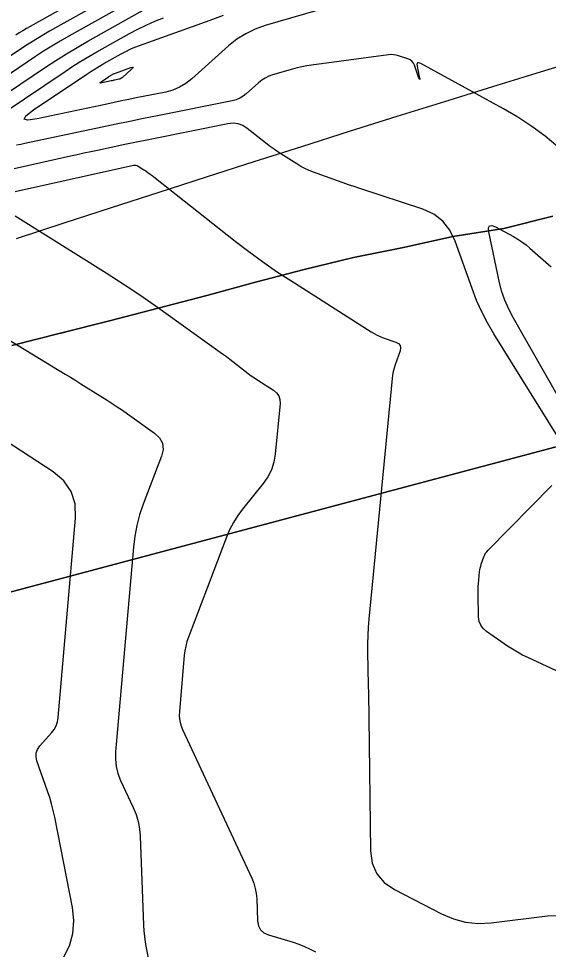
# Model space of a CAD drawing. Extents: x 1354696 to 1366163, y 660729 to 670380.
# Drawn here: x 1361263.4 to 1361316.8, y 664563.1 to 664656.9 of the extents above; entities that cross this region are included whole.
import ezdxf

# ---------------------------------------------------------------- set-up
doc = ezdxf.new("R2010")
doc.units = 0
for name, color, linetype in [('R_Contours', 7, 'Continuous'), ('R_Erosion', 7, 'Continuous'), ('R_Fin Surface', 7, 'Continuous')]:
    doc.layers.add(name, color=color, linetype=linetype)

msp = doc.modelspace()

# ---------------------------------------------------------------- linework, layer by layer
at = {"layer": 'R_Contours'}
for points in [[(1361282.265, 664666.029), (1361264.542, 664656.083), (1361264.17, 664655.869), (1361263.802, 664655.648), (1361263.439, 664655.42), (1361263.081, 664655.184)], [(1361280.234, 664663.305), (1361266.484, 664655.589), (1361265.871, 664655.237), (1361265.266, 664654.873), (1361264.669, 664654.497), (1361264.078, 664654.11), (1361261.732, 664652.534)], [(1361278.202, 664660.581), (1361268.426, 664655.095), (1361267.573, 664654.605), (1361266.73, 664654.098), (1361265.898, 664653.575), (1361265.076, 664653.035), (1361261.809, 664650.84)], [(1361260.988, 664648.543), (1361266.074, 664651.96), (1361267.128, 664652.652), (1361268.194, 664653.323), (1361269.275, 664653.973), (1361270.368, 664654.601), (1361276.171, 664657.858)], [(1361294.87, 664658.078), (1361288.254, 664656.161), (1361287.242, 664655.807), (1361286.288, 664655.347), (1361285.392, 664654.782), (1361284.555, 664654.111), (1361280.838, 664650.785), (1361280.25, 664650.322), (1361279.617, 664649.95), (1361278.939, 664649.666), (1361278.216, 664649.472), (1361275.235, 664648.876), (1361274.49, 664648.725), (1361273.746, 664648.573), (1361273.002, 664648.419), (1361272.258, 664648.264), (1361265.24, 664646.784), (1361264.302, 664646.646), (1361263.927, 664646.746), (1361264.116, 664647.084), (1361264.87, 664647.661), (1361270.246, 664651.272), (1361270.668, 664651.549), (1361271.095, 664651.818), (1361271.528, 664652.078), (1361271.966, 664652.33), (1361273.729, 664653.319), (1361274.174, 664653.557), (1361274.628, 664653.775), (1361275.09, 664653.974), (1361275.562, 664654.154), (1361282.713, 664656.711), (1361284.055, 664657.213)], [(1361259.848, 664646.032), (1361268.06, 664651.549), (1361268.848, 664652.067), (1361269.646, 664652.569), (1361270.454, 664653.054), (1361271.272, 664653.524), (1361274.563, 664655.371), (1361275.394, 664655.815), (1361276.241, 664656.223), (1361277.105, 664656.594), (1361277.985, 664656.93)], [(1361317.776, 664643.941), (1361316.486, 664645.011), (1361315.142, 664646.005), (1361313.746, 664646.924), (1361312.298, 664647.768), (1361303.931, 664652.344), (1361303.728, 664652.426), (1361303.599, 664652.407), (1361303.545, 664652.289), (1361303.565, 664652.071), (1361303.793, 664651), (1361303.832, 664650.798), (1361303.833, 664650.728), (1361303.797, 664650.789), (1361303.724, 664650.981), (1361303.303, 664652.166), (1361303.198, 664652.385), (1361303.054, 664652.565), (1361302.872, 664652.704), (1361302.65, 664652.804), (1361301.686, 664653.123), (1361301.444, 664653.189), (1361301.199, 664653.226), (1361300.951, 664653.235), (1361300.701, 664653.216), (1361292.914, 664652.174), (1361292.432, 664652.101), (1361291.953, 664652.009), (1361291.479, 664651.9), (1361291.008, 664651.773), (1361288.989, 664651.188), (1361288.602, 664651.053), (1361288.237, 664650.877), (1361287.895, 664650.661), (1361287.575, 664650.405), (1361286.34, 664649.299), (1361286.019, 664649.047), (1361285.674, 664648.844), (1361285.304, 664648.69), (1361284.91, 664648.584), (1361277.376, 664647.075), (1361275.985, 664646.795), (1361274.595, 664646.511), (1361273.206, 664646.224), (1361271.817, 664645.933), (1361264.017, 664644.288), (1361263.584, 664644.196), (1361263.151, 664644.103)], [(1361317.728, 664614.805), (1361311.314, 664625.106), (1361310.672, 664626.2), (1361310.092, 664627.325), (1361309.574, 664628.478), (1361309.117, 664629.662), (1361307.412, 664634.455), (1361306.888, 664635.553), (1361306.169, 664636.452), (1361305.254, 664637.151), (1361304.145, 664637.651), (1361297.781, 664639.758), (1361297.223, 664639.945), (1361296.666, 664640.135), (1361296.11, 664640.328), (1361295.555, 664640.524), (1361293.122, 664641.394), (1361292.681, 664641.565), (1361292.251, 664641.76), (1361291.833, 664641.979), (1361291.427, 664642.221), (1361289.825, 664643.239), (1361289.428, 664643.498), (1361289.038, 664643.767), (1361288.656, 664644.046), (1361288.28, 664644.335), (1361286.426, 664645.8), (1361285.979, 664646.086), (1361285.505, 664646.26), (1361285.005, 664646.32), (1361284.477, 664646.268), (1361276.814, 664644.734), (1361276.128, 664644.595), (1361275.443, 664644.455), (1361274.758, 664644.314), (1361274.073, 664644.17), (1361271.335, 664643.593), (1361270.651, 664643.448), (1361269.967, 664643.3), (1361269.284, 664643.151), (1361268.601, 664642.999), (1361262.92, 664641.731)], [(1361263.03, 664639.434), (1361274.949, 664642.094), (1361275.076, 664642.111), (1361275.199, 664642.102), (1361275.318, 664642.069), (1361275.432, 664642.011), (1361275.916, 664641.708), (1361276.011, 664641.647), (1361276.105, 664641.585), (1361276.198, 664641.522), (1361276.29, 664641.458), (1361276.657, 664641.196), (1361276.748, 664641.13), (1361276.839, 664641.063), (1361276.929, 664640.995), (1361277.017, 664640.926), (1361285.231, 664634.435), (1361286.592, 664633.388), (1361287.978, 664632.378), (1361289.389, 664631.403), (1361290.826, 664630.464), (1361298.954, 664625.303), (1361299.244, 664625.13), (1361299.542, 664624.974), (1361299.849, 664624.834), (1361300.164, 664624.712), (1361301.441, 664624.256), (1361301.706, 664624.116), (1361301.863, 664623.925), (1361301.912, 664623.683), (1361301.853, 664623.389), (1361301.361, 664621.993), (1361301.252, 664621.651), (1361301.164, 664621.305), (1361301.097, 664620.954), (1361301.052, 664620.599), (1361298.702, 664596.369), (1361298.634, 664595.54), (1361298.59, 664594.71), (1361298.571, 664593.878), (1361298.577, 664593.046), (1361298.65, 664589.715), (1361298.668, 664588.883), (1361298.683, 664588.05), (1361298.697, 664587.217), (1361298.709, 664586.384), (1361298.885, 664573.001), (1361299.049, 664571.758), (1361299.504, 664570.696), (1361300.251, 664569.814), (1361301.29, 664569.113), (1361306.03, 664566.668), (1361307.232, 664566.154), (1361308.469, 664565.833), (1361309.74, 664565.706), (1361311.046, 664565.773), (1361316.737, 664566.476), (1361318.057, 664566.486)], [(1361263.039, 664637.005), (1361272.217, 664631.253), (1361273.465, 664630.458), (1361274.7, 664629.645), (1361275.923, 664628.814), (1361277.134, 664627.965), (1361283.721, 664623.27), (1361284.04, 664623.04), (1361284.356, 664622.806), (1361284.669, 664622.568), (1361284.978, 664622.326), (1361286.212, 664621.352), (1361286.523, 664621.112), (1361286.841, 664620.881), (1361287.164, 664620.658), (1361287.493, 664620.443), (1361289.077, 664619.436), (1361289.4, 664619.173), (1361289.618, 664618.858), (1361289.733, 664618.493), (1361289.742, 664618.077), (1361289.254, 664612.975), (1361289.12, 664612.172), (1361288.875, 664611.414), (1361288.52, 664610.701), (1361288.054, 664610.033), (1361285.971, 664607.453), (1361285.478, 664606.791), (1361285.041, 664606.098), (1361284.662, 664605.371), (1361284.338, 664604.613), (1361280.502, 664594.542), (1361280.349, 664594.096), (1361280.229, 664593.643), (1361280.14, 664593.182), (1361280.083, 664592.714), (1361279.587, 664587.036), (1361279.576, 664586.567), (1361279.626, 664586.108), (1361279.736, 664585.66), (1361279.907, 664585.223), (1361286.893, 664570.253), (1361287.099, 664569.749), (1361287.251, 664569.233), (1361287.351, 664568.705), (1361287.398, 664568.163), (1361287.481, 664565.972), (1361287.565, 664565.472), (1361287.775, 664565.07), (1361288.11, 664564.764), (1361288.572, 664564.556), (1361291.066, 664563.794), (1361291.65, 664563.599), (1361292.222, 664563.374), (1361292.781, 664563.12), (1361293.328, 664562.837)], [(1361318.1, 664618.258), (1361313.282, 664626.687), (1361312.815, 664627.581), (1361312.422, 664628.502), (1361312.101, 664629.452), (1361311.853, 664630.429), (1361310.798, 664635.375), (1361310.761, 664635.782), (1361310.863, 664636.003), (1361311.103, 664636.038), (1361311.483, 664635.885), (1361313.28, 664634.902), (1361313.721, 664634.645), (1361314.146, 664634.365), (1361314.556, 664634.062), (1361314.949, 664633.737), (1361317.104, 664631.85)], [(1361252.605, 664630.453), (1361268.083, 664621.05), (1361268.612, 664620.727), (1361269.14, 664620.403), (1361269.667, 664620.077), (1361270.192, 664619.749), (1361272.292, 664618.433), (1361272.814, 664618.1), (1361273.331, 664617.759), (1361273.843, 664617.411), (1361274.35, 664617.056), (1361277.086, 664615.107), (1361277.597, 664614.628), (1361277.885, 664614.082), (1361277.949, 664613.467), (1361277.788, 664612.785), (1361275.941, 664607.937), (1361275.58, 664606.881), (1361275.294, 664605.809), (1361275.084, 664604.719), (1361274.949, 664603.611), (1361273.15, 664582.994), (1361273.132, 664582.249), (1361273.211, 664581.522), (1361273.386, 664580.811), (1361273.658, 664580.117), (1361274.937, 664577.376), (1361275.22, 664576.682), (1361275.431, 664575.97), (1361275.569, 664575.241), (1361275.634, 664574.494), (1361275.973, 664565.531), (1361276.006, 664564.958), (1361276.061, 664564.388), (1361276.139, 664563.821), (1361276.239, 664563.256), (1361276.787, 664560.467)], [(1361267.902, 664562.253), (1361268.497, 664563.451), (1361268.847, 664564.694), (1361268.95, 664565.98), (1361268.807, 664567.311), (1361267.018, 664576.404), (1361266.874, 664577.073), (1361266.706, 664577.735), (1361266.514, 664578.391), (1361266.299, 664579.04), (1361265.227, 664582.081), (1361265.134, 664582.488), (1361265.153, 664582.873), (1361265.282, 664583.236), (1361265.521, 664583.578), (1361266.7, 664584.901), (1361266.963, 664585.246), (1361267.161, 664585.618), (1361267.296, 664586.018), (1361267.366, 664586.445), (1361269.12, 664606.548), (1361269.077, 664607.967), (1361268.684, 664609.216), (1361267.943, 664610.295), (1361266.852, 664611.204), (1361254.919, 664618.973)], [(1361319.508, 664590.271), (1361314.744, 664592.484), (1361314.216, 664592.743), (1361313.701, 664593.022), (1361313.197, 664593.323), (1361312.706, 664593.645), (1361310.57, 664595.11), (1361310.229, 664595.401), (1361309.983, 664595.744), (1361309.831, 664596.137), (1361309.774, 664596.581), (1361309.723, 664598.87), (1361309.722, 664599.135), (1361309.728, 664599.4), (1361309.741, 664599.665), (1361309.763, 664599.93), (1361309.879, 664601.119), (1361309.904, 664601.316), (1361309.94, 664601.51), (1361309.989, 664601.702), (1361310.049, 664601.891), (1361310.314, 664602.641), (1361310.39, 664602.823), (1361310.484, 664602.993), (1361310.596, 664603.152), (1361310.726, 664603.299), (1361317.173, 664609.827)]]:
    msp.add_lwpolyline(points, dxfattribs=at)
msp.add_lwpolyline([(1361272.954, 664651.299), (1361273.014, 664651.328), (1361273.076, 664651.354), (1361273.138, 664651.378), (1361274.682, 664651.93), (1361274.86, 664651.982), (1361274.936, 664651.972), (1361274.908, 664651.901), (1361274.778, 664651.769), (1361273.84, 664650.93), (1361273.762, 664650.868), (1361273.678, 664650.819), (1361273.587, 664650.781), (1361273.491, 664650.755), (1361273.095, 664650.676), (1361272.996, 664650.656), (1361272.897, 664650.636), (1361272.798, 664650.615), (1361272.699, 664650.595), (1361271.765, 664650.398), (1361271.64, 664650.379), (1361271.591, 664650.393), (1361271.616, 664650.438), (1361271.716, 664650.514), (1361272.431, 664650.995), (1361272.487, 664651.032), (1361272.544, 664651.067), (1361272.602, 664651.102), (1361272.66, 664651.135), (1361272.894, 664651.267)], close=True, dxfattribs=at)
at = {"layer": 'R_Erosion'}
for p, q in [((1361361.249, 664625.325), (1361140.557, 664566.69)), ((1361140.563, 664566.677), (1361361.255, 664625.312))]:
    msp.add_line(p, q, dxfattribs=at)
for points in [[(1361317.26, 664636.957), (1361312.327, 664635.709), (1361307.184, 664634.913), (1361302.189, 664633.799), (1361297.146, 664632.786), (1361292.191, 664631.586), (1361287.263, 664630.328), (1361282.373, 664628.985), (1361277.459, 664627.697), (1361272.537, 664626.424), (1361267.608, 664625.168), (1361262.675, 664623.919)], [(1361262.675, 664623.919), (1361267.608, 664625.168), (1361272.537, 664626.424), (1361277.459, 664627.697), (1361282.373, 664628.985), (1361287.263, 664630.328), (1361292.191, 664631.586), (1361297.146, 664632.786), (1361302.189, 664633.799), (1361307.184, 664634.913), (1361312.327, 664635.709), (1361317.26, 664636.957)], [(1361317.266, 664636.945), (1361312.333, 664635.696), (1361307.19, 664634.9), (1361302.195, 664633.786), (1361297.152, 664632.773), (1361292.197, 664631.573), (1361287.269, 664630.315), (1361282.379, 664628.972), (1361277.465, 664627.684), (1361272.543, 664626.411), (1361267.614, 664625.155), (1361262.681, 664623.906)]]:
    msp.add_lwpolyline(points, dxfattribs=at)
at = {"layer": 'R_Fin Surface'}
msp.add_lwpolyline([(1361263.175, 664634.716), (1361267.96, 664636.283), (1361272.748, 664637.843), (1361277.541, 664639.394), (1361282.337, 664640.937), (1361287.137, 664642.471), (1361291.941, 664643.997), (1361296.749, 664645.515), (1361301.561, 664647.024), (1361306.377, 664648.525), (1361311.196, 664650.018), (1361316.02, 664651.503), (1361320.847, 664652.979)], dxfattribs=at)

doc.saveas('drawing.dxf')
